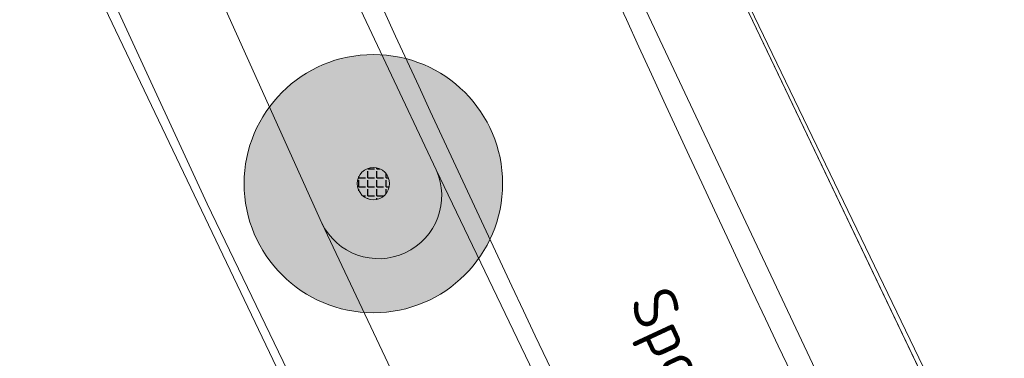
# Model space of a CAD drawing. Header units: metres. Extents: x 163628 to 167676, y 402708 to 405373.
# Tile 646 of 656: x 166383 to 166398, y 404392 to 404397. Entities that reach past the tile are written whole.
import ezdxf

# ---------------------------------------------------------------- set-up
doc = ezdxf.new("R2010")
doc.units = ezdxf.units.M
doc.layers.get('0').update_dxf_attribs({"lineweight": 25})
for name, color, linetype, lineweight in [('X-CA190022.004-UO-BGT_Ondergrond$0$GE_203_VGOHaag_Lijn_GEM', 253, 'X-CA190022.004-UO-BGT_Ondergrond$0$Heg', 9), ('X-CA190022.004-UO-BGT_Ondergrond$0$GE_314_WGDRijbaanLokaleweg_Vlak_GEM', 253, 'Continuous', 9), ('X-CA190022.004-UO-BGT_Ondergrond$0$GE_317_WGDVoetpad_Vlak_GEM', 253, 'Continuous', 9), ('X-CA190022.004-UO-BGT_Ondergrond$0$GE_322_WGDInrit_Vlak_GEM', 253, 'Continuous', 9), ('X-CA190022.004-UO-BGT_Ondergrond$0$GE_363_OWGBerm_openverharding_Vlak_GEM', 253, 'Continuous', 9), ('X-CA190022.004-UO-BGT_Ondergrond$0$GE_366_OWGBerm_groenvoorziening_Vlak_GEM', 253, 'Continuous', 9), ('X-CA190022.004-UO-BGT_Ondergrond$0$GE_401_OTDErf_Vlak_GEM', 253, 'Continuous', 9), ('X-CA190022.004-UO-DWM_Beplanting$0$B-WE-GR-BOOM-S AFKOMSTIG UIT BGT', 252, 'Continuous', 0), ('X-CA190022.004-UO-KAD_Percelen$0$B-WE-KG-GRENS_PERCEEL-GV', 150, 'Continuous', 9), ('X-CA190022.004-UO-TXT_Tekst 1op200$0$X-XX-AL-T35', 7, 'Continuous', 35)]:
    doc.layers.add(name, color=color, linetype=linetype, lineweight=lineweight)
doc.layers.add('X-CA190022.004-UO-DWM_Beplanting$0$B-WE-GR-BOOM-S AFKOMSTIG UIT BOMENBESTAND GEMEENTE', color=252, linetype='Continuous')
doc.layers.add('X-CA190022.004-UO-DWM_Beplanting$0$N-GV-GR-GRAS-A-200', color=7, linetype='Continuous')
doc.styles.add('X-CA190022.004-UO-TXT_Tekst 1op200$0$NLCS-ISO-M200-T35', font='NLCS-ISO.ttf', dxfattribs={"height": 0.7})
doc.linetypes.add('X-CA190022.004-UO-BGT_Ondergrond$0$Heg', pattern='A,5,-1.5,[2,dgnlstyle-meierijstad.shx,S=0.007937,R=45,X=0,Y=0],-1.5', length=8)

# ---------------------------------------------------------------- blocks, each defined once
blk = doc.blocks.new('X-CA190022.004-UO-DWM_Beplanting$0$SGR-BOOM_01-SO')
at = {"linetype": 'ByBlock', "lineweight": 18}
h = blk.add_hatch(color=0, dxfattribs=at)
h.dxf.hatch_style = 1
edge = h.paths.add_edge_path()
edge.add_arc((0, 0), 0.25, 0, 360)
at = {"color": 0, "linetype": 'ByBlock', "lineweight": 18}
for radius in [2, 0.25]:
    blk.add_circle((0, 0), radius, dxfattribs=at)
blk = doc.blocks.new('X-CA190022.004-UO-DWM_Beplanting$0$IMGEOBoom')
at = {"transparency": 33554457}
h = blk.add_hatch(color=256, dxfattribs=at)
h.dxf.hatch_style = 1
edge = h.paths.add_edge_path()
edge.add_arc((0, 0), 100, 0, 360)
edge = h.paths.add_edge_path(flags=17)
edge.add_arc((0, 0), 12.5, 0, 360)
h = blk.add_hatch()
h.set_pattern_fill('ANGLE', color=256)
h.set_pattern_definition([(0, (0, 0), (0, 6.985), [5.08, -1.905]), (90, (0, 0), (-6.985, 4e-16), [5.08, -1.905])])
edge = h.paths.add_edge_path(flags=17)
edge.add_arc((0, 0), 12.5, 0, 360)
at = {"layer": 'X-CA190022.004-UO-DWM_Beplanting$0$N-GV-GR-GRAS-A-200'}
h = blk.add_hatch(color=256, dxfattribs=at)
h.dxf.hatch_style = 1
edge = h.paths.add_edge_path(flags=17)
edge.add_arc((0, 0), 12.5, 0, 360)
at = {"xscale": 50, "yscale": 50, "zscale": 50}
blk.add_blockref('X-CA190022.004-UO-DWM_Beplanting$0$SGR-BOOM_01-SO', (0, 0), dxfattribs=at)

msp = doc.modelspace()

# ---------------------------------------------------------------- linework, layer by layer
at = {"layer": 'X-CA190022.004-UO-BGT_Ondergrond$0$GE_203_VGOHaag_Lijn_GEM'}
msp.add_line((166399.4, 404386.836), (166392.163, 404401.997), dxfattribs=at)
at = {"layer": 'X-CA190022.004-UO-BGT_Ondergrond$0$GE_314_WGDRijbaanLokaleweg_Vlak_GEM', "flags": 128}
for points in [[(166395.246, 404383.722), (166394.976, 404383.592), (166392.593, 404388.556), (166392.322, 404389.12), (166389.623, 404394.744), (166388.066, 404398.051), (166386.624, 404401.22), (166385.191, 404404.47), (166383.925, 404407.442), (166383.846, 404407.627), (166382.362, 404411.24), (166381.297, 404413.936), (166380.927, 404414.872), (166378.854, 404420.395), (166378.843, 404420.427), (166378.092, 404422.514), (166378.085, 404422.533), (166377.229, 404424.941), (166377.173, 404425.103), (166375.828, 404428.984)], [(166391.753, 404399.586), (166398.415, 404385.451), (166398.144, 404385.323)]]:
    msp.add_lwpolyline(points, dxfattribs=at)
at = {"layer": 'X-CA190022.004-UO-BGT_Ondergrond$0$GE_314_WGDRijbaanLokaleweg_Vlak_GEM', "extrusion": (0, 0, -1)}
for centre, radius, start, end in [((-166817.516, 404591.616), 467.365, 333.80704, 337.45089), ((-166836.726, 404602.56), 492.742, 333.63279, 336.80784)]:
    msp.add_arc(centre, radius, start, end, dxfattribs=at)
at = {"layer": 'X-CA190022.004-UO-BGT_Ondergrond$0$GE_314_WGDRijbaanLokaleweg_Vlak_GEM'}
for centre, radius, start, end in [((166817.516, 404591.616), 467.365, 202.54911, 206.19296), ((166836.726, 404602.56), 492.742, 203.19216, 206.36721)]:
    msp.add_arc(centre, radius, start, end, dxfattribs=at)
at = {"layer": 'X-CA190022.004-UO-BGT_Ondergrond$0$GE_317_WGDVoetpad_Vlak_GEM', "flags": 128}
for points in [[(166376.292, 404421.83), (166376.295, 404421.823), (166377.063, 404419.755), (166379.568, 404413.257), (166382.228, 404406.718), (166384.885, 404400.518), (166387.853, 404393.918), (166390.791, 404387.698), (166393.251, 404382.706), (166394.976, 404383.592)], [(166392.021, 404381.876), (166386.08, 404394.217), (166383.436, 404399.946)]]:
    msp.add_lwpolyline(points, dxfattribs=at)
at = {"layer": 'X-CA190022.004-UO-BGT_Ondergrond$0$GE_322_WGDInrit_Vlak_GEM', "flags": 128}
for points in [[(166389.623, 404394.744), (166392.322, 404389.12), (166392.593, 404388.556)], [(166390.791, 404387.698), (166387.853, 404393.918)]]:
    msp.add_lwpolyline(points, dxfattribs=at)
at = {"layer": 'X-CA190022.004-UO-BGT_Ondergrond$0$GE_322_WGDInrit_Vlak_GEM'}
msp.add_arc((166388.732, 404394.343), 0.977, 205.8012, 24.2325, dxfattribs=at)
at = {"layer": 'X-CA190022.004-UO-BGT_Ondergrond$0$GE_363_OWGBerm_openverharding_Vlak_GEM', "flags": 128}
for points in [[(166389.676, 404407.712), (166392.163, 404401.997), (166399.4, 404386.836)], [(166398.415, 404385.451), (166391.753, 404399.586)]]:
    msp.add_lwpolyline(points, dxfattribs=at)
at = {"layer": 'X-CA190022.004-UO-BGT_Ondergrond$0$GE_366_OWGBerm_groenvoorziening_Vlak_GEM', "flags": 128}
for points in [[(166387.853, 404393.918), (166384.885, 404400.518)], [(166388.066, 404398.051), (166389.623, 404394.744)]]:
    msp.add_lwpolyline(points, dxfattribs=at)
at = {"layer": 'X-CA190022.004-UO-BGT_Ondergrond$0$GE_366_OWGBerm_groenvoorziening_Vlak_GEM', "extrusion": (0, 0, -1)}
msp.add_arc((-166388.732, 404394.343), 0.977, 155.7675, 334.1988, dxfattribs=at)
at = {"layer": 'X-CA190022.004-UO-BGT_Ondergrond$0$GE_401_OTDErf_Vlak_GEM', "flags": 128}
for points in [[(166399.4, 404386.836), (166392.163, 404401.997), (166389.676, 404407.712)], [(166383.436, 404399.946), (166386.08, 404394.217), (166392.021, 404381.876)]]:
    msp.add_lwpolyline(points, dxfattribs=at)
at = {"layer": 'X-CA190022.004-UO-KAD_Percelen$0$B-WE-KG-GRENS_PERCEEL-GV', "flags": 128}
for points in [[(166371.081, 404431.8), (166372.683, 404427.065), (166374.348, 404422.352), (166376.077, 404417.661), (166377.259, 404414.356), (166378.5, 404411.073), (166379.801, 404407.813), (166381.162, 404404.578), (166382.229, 404402.124), (166383.337, 404399.687), (166387.151, 404391.685), (166391.258, 404383.18), (166391.443, 404382.729), (166391.585, 404382.264), (166391.68, 404381.786), (166391.728, 404381.302)], [(166388.877, 404376.557), (166406.027, 404384.829), (166405.577, 404384.637), (166405.111, 404384.49), (166404.632, 404384.389), (166404.147, 404384.336), (166403.658, 404384.33), (166403.172, 404384.372), (166402.692, 404384.461), (166402.223, 404384.597), (166401.768, 404384.777), (166401.334, 404385.001), (166400.923, 404385.266), (166400.542, 404385.571), (166400.19, 404385.911), (166399.875, 404386.284), (166399.597, 404386.686), (166399.36, 404387.114), (166391.798, 404402.829), (166390.732, 404405.282), (166389.686, 404407.743), (166387.78, 404412.373), (166385.945, 404417.03)]]:
    msp.add_lwpolyline(points, dxfattribs=at)
for points in [[(166399.36, 404387.114), (166399.597, 404386.686), (166399.875, 404386.284), (166400.19, 404385.911), (166400.542, 404385.571), (166400.923, 404385.266), (166401.334, 404385.001), (166401.768, 404384.777), (166402.223, 404384.597), (166402.692, 404384.461), (166403.172, 404384.372), (166403.658, 404384.33), (166404.147, 404384.336), (166404.632, 404384.389), (166405.111, 404384.49), (166405.577, 404384.637), (166406.027, 404384.829), (166417.991, 404390.555), (166413.537, 404399.893), (166409.526, 404408.325), (166405.957, 404415.558), (166389.686, 404407.743), (166390.732, 404405.282), (166391.798, 404402.829)], [(166387.151, 404391.685), (166383.337, 404399.687), (166382.229, 404402.124), (166381.162, 404404.578), (166356.841, 404394.185), (166363.104, 404380.653), (166363.142, 404380.571), (166369.327, 404383.407), (166377.709, 404387.273)]]:
    msp.add_lwpolyline(points, close=True, dxfattribs=at)

# ---------------------------------------------------------------- block references
at = {"layer": 'X-CA190022.004-UO-DWM_Beplanting$0$B-WE-GR-BOOM-S AFKOMSTIG UIT BGT', "xscale": 0.02, "yscale": 0.02, "zscale": 0.02}
msp.add_blockref('X-CA190022.004-UO-DWM_Beplanting$0$IMGEOBoom', (166388.652, 404394.529), dxfattribs=at)
at = {"layer": 'X-CA190022.004-UO-DWM_Beplanting$0$B-WE-GR-BOOM-S AFKOMSTIG UIT BOMENBESTAND GEMEENTE', "xscale": 0.02, "yscale": 0.02, "zscale": 0.02}
msp.add_blockref('X-CA190022.004-UO-DWM_Beplanting$0$IMGEOBoom', (166388.652, 404394.529), dxfattribs=at)

# ---------------------------------------------------------------- texts
at = {"layer": 'X-CA190022.004-UO-TXT_Tekst 1op200$0$X-XX-AL-T35', "insert": (166393.229, 404392.992), "char_height": 0.7, "attachment_point": 1, "rotation": 294.9328, "style": 'X-CA190022.004-UO-TXT_Tekst 1op200$0$NLCS-ISO-M200-T35'}
msp.add_mtext_dynamic_manual_height_columns('Spoorven', width=13.81928, gutter_width=8.75, heights=[0], dxfattribs=at)

doc.saveas('drawing.dxf')
